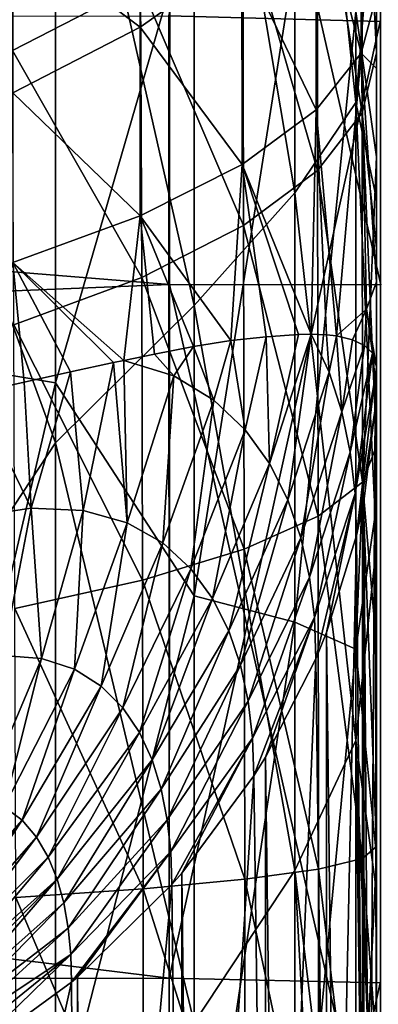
# Model space of a CAD drawing. Header units: metres. Extents: x -22 to 72, y -222 to 22.
# Tile 368 of 410: x 68.602 to 69.304, y 0.529 to 2.452. Entities that reach past the tile are written whole.
import ezdxf

# ---------------------------------------------------------------- set-up
doc = ezdxf.new("R2010")
doc.units = ezdxf.units.M
doc.layers.add('solid_509499_SW0002_01', color=7, linetype='CONTINUOUS')

msp = doc.modelspace()

# ---------------------------------------------------------------- linework, layer by layer
at = {"layer": 'solid_509499_SW0002_01'}
for points in [[(69.300003, 4.880727, 77.872711), (69.300003, 2.101833, 81.771629), (69.300003, 2.773616, 81.652199)], [(69.300003, 4.880727, 77.872711), (69.300003, 4.49246, 78.261909), (69.300003, 2.101833, 81.771629)], [(69.300003, 4.49246, 78.261909), (69.300003, 4.457908, 78.292641), (69.300003, 2.101833, 81.771629)], [(69.300003, 4.457908, 78.292641), (69.300003, 4.04471, 78.619629), (69.300003, 2.101833, 81.771629)], [(69.307686, 2.448235, 47.172089), (68.893753, 2.459052, 47.14447), (69.307755, 4.305777, 47.475555)], [(69.300003, 4.04471, 78.619629), (69.300003, 3.986179, 78.6605), (69.300003, 2.101833, 81.771629)], [(69.300003, 3.986179, 78.6605), (69.300003, 3.559056, 78.923721), (69.300003, 2.101833, 81.771629)], [(53.5, 3.181653, 88.757576), (68.895454, 1.934876, 88.910675), (68.896446, 3.739455, 88.664375)], [(69.308701, 1.93398, 88.882034), (68.896446, 3.739455, 88.664375), (68.895454, 1.934876, 88.910675)], [(69.308731, 3.736626, 88.635963), (68.896446, 3.739455, 88.664375), (69.308701, 1.93398, 88.882034)], [(69.300003, 3.559056, 78.923721), (69.300003, 3.472872, 78.969933), (69.300003, 2.101833, 81.771629)], [(69.140579, 3.420376, 82.79335), (69.260025, 3.519019, 82.130501), (69.260025, 2.289995, 82.380905)], [(69.260025, 2.289995, 82.380905), (69.260025, 3.519019, 82.130501), (69.300003, 2.773616, 81.652199)], [(69.300003, 2.387218, 55.869972), (69.300003, 3.526942, 54.751724), (69.300003, 2.858938, 54.591694)], [(69.300003, 2.387218, 55.869972), (69.300003, 2.762729, 55.987549), (69.300003, 3.526942, 54.751724)], [(69.300003, 3.472872, 78.969933), (69.300003, 1.426265, 81.857895), (69.300003, 2.101833, 81.771629)], [(69.300003, 3.472872, 78.969933), (69.300003, 3.041677, 79.170227), (69.300003, 1.426265, 81.857895)], [(68.943581, 3.280163, 83.440491), (69.140579, 3.420376, 82.79335), (69.140579, 2.113562, 83.035789)], [(69.140579, 2.113562, 83.035789), (69.140579, 3.420376, 82.79335), (69.260025, 2.289995, 82.380905)], [(68.67218, 3.199211, 52.184917), (68.330727, 3.304867, 51.662617), (68.330727, 1.800023, 51.429176)], [(68.67218, 3.091949, 84.061913), (68.943581, 3.280163, 83.440491), (68.943581, 1.893931, 83.671028)], [(68.943581, 1.893931, 83.671028), (68.943581, 3.280163, 83.440491), (69.140579, 2.113562, 83.035789)], [(68.67218, 1.742477, 51.958942), (68.67218, 3.199211, 52.184917), (68.330727, 1.800023, 51.429176)], [(68.943581, 2.678166, 52.668484), (68.67218, 3.199211, 52.184917), (68.67218, 1.742477, 51.958942)], [(53.5, 3.181653, 88.757576), (53.5, 1.308149, 88.959213), (68.895454, 1.934876, 88.910675)], [(68.330727, 2.56123, 84.694359), (68.67218, 3.091949, 84.061913), (68.67218, 1.625221, 84.275864)], [(68.67218, 1.625221, 84.275864), (68.67218, 3.091949, 84.061913), (68.943581, 1.893931, 83.671028)], [(69.300003, 3.041677, 79.170227), (69.300003, 2.926379, 79.215614), (69.300003, 1.426265, 81.857895)], [(69.183899, 2.811276, 56.888252), (69.271576, 2.967539, 56.504292), (69.272118, 2.269904, 56.260822)], [(69.271576, 2.967539, 56.504292), (69.300003, 2.762729, 55.987549), (69.300003, 2.387218, 55.869972)], [(69.272118, 2.269904, 56.260822), (69.271576, 2.967539, 56.504292), (69.300003, 2.387218, 55.869972)], [(69.300003, 2.926379, 79.215614), (69.300003, 0.749063, 81.910942), (69.300003, 1.426265, 81.857895)], [(69.300003, 2.926379, 79.215614), (69.300003, 2.499453, 79.355995), (69.300003, 0.749063, 81.910942)], [(68.588364, 2.391567, 57.919533), (68.585213, 2.902643, 58.165874), (68.838844, 2.520389, 57.603001)], [(69.270355, 2.882967, 78.780991), (69.182129, 2.727279, 78.399391), (69.270424, 2.386543, 78.951225)], [(69.270355, 2.882967, 78.780991), (69.270424, 2.386543, 78.951225), (69.300003, 2.499453, 79.355995)], [(69.260025, 2.467721, 53.873211), (69.300003, 2.183762, 54.465328), (69.300003, 2.858938, 54.591694)], [(69.300003, 2.005611, 55.77367), (69.300003, 2.858938, 54.591694), (69.300003, 2.183762, 54.465328)], [(69.300003, 2.005611, 55.77367), (69.300003, 2.387218, 55.869972), (69.300003, 2.858938, 54.591694)], [(69.038689, 2.661228, 57.256939), (69.183899, 2.811276, 56.888252), (69.18499, 2.157579, 56.659977)], [(69.18499, 2.157579, 56.659977), (69.183899, 2.811276, 56.888252), (69.272118, 2.269904, 56.260822)], [(68.837471, 2.788864, 77.520859), (68.588013, 2.625256, 77.222832), (68.837875, 2.437475, 77.689064)], [(68.837471, 2.788864, 77.520859), (68.837875, 2.437475, 77.689064), (69.03701, 2.577798, 78.033005)], [(69.260025, 2.289995, 82.380905), (69.300003, 2.773616, 81.652199), (69.300003, 2.101833, 81.771629)], [(69.182129, 2.727279, 78.399391), (69.03701, 2.577798, 78.033005), (69.182251, 2.275577, 78.554413)], [(69.182129, 2.727279, 78.399391), (69.182251, 2.275577, 78.554413), (69.270424, 2.386543, 78.951225)], [(68.943581, 1.326802, 52.492985), (68.943581, 2.678166, 52.668484), (68.67218, 1.742477, 51.958942)], [(69.140579, 2.57467, 53.260963), (68.943581, 2.678166, 52.668484), (68.943581, 1.326802, 52.492985)], [(68.838844, 2.520389, 57.603001), (69.038689, 2.661228, 57.256939), (69.040314, 2.049699, 57.043331)], [(69.040314, 2.049699, 57.043331), (69.038689, 2.661228, 57.256939), (69.18499, 2.157579, 56.659977)], [(68.588013, 2.625256, 77.222832), (68.588646, 2.309079, 77.374359), (68.837875, 2.437475, 77.689064)], [(69.03701, 2.577798, 78.033005), (68.837875, 2.437475, 77.689064), (69.037209, 2.169032, 78.173416)], [(69.03701, 2.577798, 78.033005), (69.037209, 2.169032, 78.173416), (69.182251, 2.275577, 78.554413)], [(68.330727, 1.107767, 84.853317), (68.330727, 2.56123, 84.694359), (68.67218, 1.625221, 84.275864)], [(69.140579, 1.275528, 53.092243), (69.140579, 2.57467, 53.260963), (68.943581, 1.326802, 52.492985)], [(69.260025, 2.467721, 53.873211), (69.140579, 2.57467, 53.260963), (69.140579, 1.275528, 53.092243)], [(68.588364, 2.391567, 57.919533), (68.838844, 2.520389, 57.603001), (68.840973, 1.948417, 57.40324)], [(68.840973, 1.948417, 57.40324), (68.838844, 2.520389, 57.603001), (69.040314, 2.049699, 57.043331)], [(69.270424, 2.386543, 78.951225), (69.300003, 2.356414, 79.393707), (69.300003, 2.499453, 79.355995)], [(69.300003, 2.499453, 79.355995), (69.300003, 2.356414, 79.393707), (69.300003, 0.749063, 81.910942)], [(69.260025, 1.222544, 53.711498), (69.260025, 2.467721, 53.873211), (69.140579, 1.275528, 53.092243)], [(69.260025, 1.222544, 53.711498), (69.300003, 2.183762, 54.465328), (69.260025, 2.467721, 53.873211)], [(53.5, 2.455286, 47.144028), (68.893753, 2.459052, 47.14447), (68.894379, 0.579767, 47.008003)], [(53.5, 0.575886, 47.007896), (53.5, 2.455286, 47.144028), (68.894379, 0.579767, 47.008003)], [(69.307686, 2.448235, 47.172089), (68.894379, 0.579767, 47.008003), (68.893753, 2.459052, 47.14447)], [(69.307625, 0.571121, 47.036377), (68.894379, 0.579767, 47.008003), (69.307686, 2.448235, 47.172089)], [(68.837875, 2.437475, 77.689064), (68.588646, 2.309079, 77.374359), (68.838181, 2.069011, 77.81575)], [(68.837875, 2.437475, 77.689064), (68.838181, 2.069011, 77.81575), (69.037209, 2.169032, 78.173416)], [(68.59095, 1.855753, 57.732529), (68.588364, 2.391567, 57.919533), (68.840973, 1.948417, 57.40324)], [(69.222244, 1.834398, 78.808105), (69.270424, 2.386543, 78.951225), (69.182251, 2.275577, 78.554413)], [(69.222244, 1.834398, 78.808105), (69.280495, 1.886287, 79.141266), (69.270424, 2.386543, 78.951225)], [(69.270424, 2.386543, 78.951225), (69.300003, 1.939533, 79.478409), (69.300003, 2.356414, 79.393707)], [(69.280495, 1.886287, 79.141266), (69.300003, 1.939533, 79.478409), (69.270424, 2.386543, 78.951225)], [(69.272118, 2.269904, 56.260822), (69.300003, 2.387218, 55.869972), (69.300003, 2.005611, 55.77367)], [(69.300003, 2.356414, 79.393707), (69.300003, 1.939533, 79.478409), (69.300003, 0.749063, 81.910942)], [(68.588646, 2.309079, 77.374359), (68.589073, 1.977487, 77.488464), (68.838181, 2.069011, 77.81575)], [(69.140579, 2.113562, 83.035789), (69.260025, 2.289995, 82.380905), (69.260025, 1.043982, 82.52462)], [(69.260025, 2.289995, 82.380905), (69.300003, 2.101833, 81.771629), (69.300003, 1.426265, 81.857895)], [(69.260025, 1.043982, 82.52462), (69.260025, 2.289995, 82.380905), (69.300003, 1.426265, 81.857895)], [(69.172554, 1.837347, 78.618591), (69.182251, 2.275577, 78.554413), (69.037209, 2.169032, 78.173416)], [(69.172554, 1.837347, 78.618591), (69.202698, 1.83664, 78.72747), (69.182251, 2.275577, 78.554413)], [(69.202698, 1.83664, 78.72747), (69.222244, 1.834398, 78.808105), (69.182251, 2.275577, 78.554413)], [(69.18499, 2.157579, 56.659977), (69.272118, 2.269904, 56.260822), (69.27253, 1.548874, 56.09774)], [(69.272118, 2.269904, 56.260822), (69.300003, 2.005611, 55.77367), (69.300003, 1.619307, 55.699009)], [(69.27253, 1.548874, 56.09774), (69.272118, 2.269904, 56.260822), (69.300003, 1.619307, 55.699009)], [(69.260025, 1.222544, 53.711498), (69.300003, 1.503249, 54.372952), (69.300003, 2.183762, 54.465328)], [(69.300003, 1.229522, 55.646172), (69.300003, 2.183762, 54.465328), (69.300003, 1.503249, 54.372952)], [(69.300003, 1.619307, 55.699009), (69.300003, 2.005611, 55.77367), (69.300003, 2.183762, 54.465328)], [(69.300003, 1.229522, 55.646172), (69.300003, 1.619307, 55.699009), (69.300003, 2.183762, 54.465328)], [(69.015297, 1.825382, 78.203911), (69.037209, 2.169032, 78.173416), (68.838181, 2.069011, 77.81575)], [(69.015297, 1.825382, 78.203911), (69.08445, 1.832701, 78.364159), (69.037209, 2.169032, 78.173416)], [(69.147949, 1.8368, 78.539719), (69.172554, 1.837347, 78.618591), (69.037209, 2.169032, 78.173416)], [(69.08445, 1.832701, 78.364159), (69.147949, 1.8368, 78.539719), (69.037209, 2.169032, 78.173416)], [(69.040314, 2.049699, 57.043331), (69.18499, 2.157579, 56.659977), (69.185844, 1.48193, 56.507046)], [(69.185844, 1.48193, 56.507046), (69.18499, 2.157579, 56.659977), (69.27253, 1.548874, 56.09774)], [(68.943581, 1.893931, 83.671028), (69.140579, 2.113562, 83.035789), (69.140579, 0.790553, 83.163017)], [(69.140579, 0.790553, 83.163017), (69.140579, 2.113562, 83.035789), (69.260025, 1.043982, 82.52462)], [(68.806084, 1.786329, 77.831207), (68.838181, 2.069011, 77.81575), (68.589073, 1.977487, 77.488464)], [(68.806084, 1.786329, 77.831207), (68.865997, 1.798889, 77.925392), (68.838181, 2.069011, 77.81575)], [(68.942307, 1.813676, 78.058563), (69.015297, 1.825382, 78.203911), (68.838181, 2.069011, 77.81575)], [(68.865997, 1.798889, 77.925392), (68.942307, 1.813676, 78.058563), (68.838181, 2.069011, 77.81575)], [(68.840973, 1.948417, 57.40324), (69.040314, 2.049699, 57.043331), (69.041588, 1.417624, 56.900219)], [(69.041588, 1.417624, 56.900219), (69.040314, 2.049699, 57.043331), (69.185844, 1.48193, 56.507046)], [(68.51506, 1.722723, 77.462425), (68.611, 1.744175, 77.570641), (68.589073, 1.977487, 77.488464)], [(68.786079, 1.782095, 77.801468), (68.806084, 1.786329, 77.831207), (68.589073, 1.977487, 77.488464)], [(68.70153, 1.763978, 77.683914), (68.786079, 1.782095, 77.801468), (68.589073, 1.977487, 77.488464)], [(68.611, 1.744175, 77.570641), (68.70153, 1.763978, 77.683914), (68.589073, 1.977487, 77.488464)], [(68.59095, 1.855753, 57.732529), (68.840973, 1.948417, 57.40324), (68.842651, 1.35724, 57.269413)], [(68.842651, 1.35724, 57.269413), (68.840973, 1.948417, 57.40324), (69.041588, 1.417624, 56.900219)], [(53.5, 1.308149, 88.959213), (68.894646, 0.115882, 88.99968), (68.895454, 1.934876, 88.910675)], [(69.308701, 0.11676, 88.970963), (68.895454, 1.934876, 88.910675), (68.894646, 0.115882, 88.99968)], [(69.308701, 1.93398, 88.882034), (68.895454, 1.934876, 88.910675), (69.308701, 0.11676, 88.970963)], [(69.280495, 1.886287, 79.141266), (69.300003, 1.773077, 79.502052), (69.300003, 1.939533, 79.478409)], [(69.300003, 1.939533, 79.478409), (69.300003, 1.773077, 79.502052), (69.300003, 0.749063, 81.910942)], [(68.67218, 1.625221, 84.275864), (68.943581, 1.893931, 83.671028), (68.943581, 0.492689, 83.777374)], [(68.943581, 0.492689, 83.777374), (68.943581, 1.893931, 83.671028), (69.140579, 0.790553, 83.163017)], [(69.253548, 1.826558, 78.963913), (69.280495, 1.886287, 79.141266), (69.222244, 1.834398, 78.808105)], [(69.276787, 1.815523, 79.120697), (69.280495, 1.886287, 79.141266), (69.253548, 1.826558, 78.963913)], [(69.276787, 1.815523, 79.120697), (69.29261, 1.800348, 79.286644), (69.280495, 1.886287, 79.141266)], [(69.294472, 1.797225, 79.315659), (69.300003, 1.773077, 79.502052), (69.280495, 1.886287, 79.141266)], [(69.29261, 1.800348, 79.286644), (69.294472, 1.797225, 79.315659), (69.280495, 1.886287, 79.141266)], [(68.592987, 1.301982, 57.607265), (68.59095, 1.855753, 57.732529), (68.842651, 1.35724, 57.269413)], [(69.04351, 1.65065, 78.316917), (69.08445, 1.832701, 78.364159), (69.015297, 1.825382, 78.203911)], [(69.091156, 1.585086, 78.464119), (69.08445, 1.832701, 78.364159), (69.04351, 1.65065, 78.316917)], [(69.091156, 1.585086, 78.464119), (69.147949, 1.8368, 78.539719), (69.08445, 1.832701, 78.364159)], [(69.091156, 1.585086, 78.464119), (69.172554, 1.837347, 78.618591), (69.147949, 1.8368, 78.539719)], [(69.126701, 1.514297, 78.603729), (69.172554, 1.837347, 78.618591), (69.091156, 1.585086, 78.464119)], [(69.207474, 1.763465, 78.762436), (69.172554, 1.837347, 78.618591), (69.126701, 1.514297, 78.603729)], [(69.207474, 1.763465, 78.762436), (69.202698, 1.83664, 78.72747), (69.172554, 1.837347, 78.618591)], [(69.207474, 1.763465, 78.762436), (69.222244, 1.834398, 78.808105), (69.202698, 1.83664, 78.72747)], [(69.232315, 1.686224, 78.898254), (69.222244, 1.834398, 78.808105), (69.207474, 1.763465, 78.762436)], [(69.232315, 1.686224, 78.898254), (69.253548, 1.826558, 78.963913), (69.222244, 1.834398, 78.808105)], [(68.903534, 1.756155, 77.999054), (68.942307, 1.813676, 78.058563), (68.865997, 1.798889, 77.925392)], [(68.981766, 1.709016, 78.161453), (68.942307, 1.813676, 78.058563), (68.903534, 1.756155, 77.999054)], [(68.981766, 1.709016, 78.161453), (69.015297, 1.825382, 78.203911), (68.942307, 1.813676, 78.058563)], [(69.04351, 1.65065, 78.316917), (69.015297, 1.825382, 78.203911), (68.981766, 1.709016, 78.161453)], [(69.232315, 1.686224, 78.898254), (69.276787, 1.815523, 79.120697), (69.253548, 1.826558, 78.963913)], [(69.249016, 1.60704, 79.028069), (69.276787, 1.815523, 79.120697), (69.232315, 1.686224, 78.898254)], [(69.249016, 1.60704, 79.028069), (69.29261, 1.800348, 79.286644), (69.276787, 1.815523, 79.120697)], [(68.67218, 1.742477, 51.958942), (68.330727, 1.800023, 51.429176), (68.330727, 0.280156, 51.334053)], [(68.903534, 1.756155, 77.999054), (68.865997, 1.798889, 77.925392), (68.806084, 1.786329, 77.831207)], [(69.258415, 1.526363, 79.152473), (69.29261, 1.800348, 79.286644), (69.249016, 1.60704, 79.028069)], [(69.296455, 1.746447, 79.366814), (69.29261, 1.800348, 79.286644), (69.258415, 1.526363, 79.152473)], [(69.296455, 1.746447, 79.366814), (69.294472, 1.797225, 79.315659), (69.29261, 1.800348, 79.286644)], [(69.296455, 1.746447, 79.366814), (69.300003, 1.773077, 79.502052), (69.294472, 1.797225, 79.315659)], [(68.726761, 1.493045, 77.805977), (68.786079, 1.782095, 77.801468), (68.70153, 1.763978, 77.683914)], [(68.812668, 1.469198, 77.950775), (68.786079, 1.782095, 77.801468), (68.726761, 1.493045, 77.805977)], [(68.812668, 1.469198, 77.950775), (68.806084, 1.786329, 77.831207), (68.786079, 1.782095, 77.801468)], [(68.903534, 1.756155, 77.999054), (68.806084, 1.786329, 77.831207), (68.812668, 1.469198, 77.950775)], [(69.296455, 1.746447, 79.366814), (69.297676, 1.692196, 79.445404), (69.300003, 1.773077, 79.502052)], [(69.297676, 1.692196, 79.445404), (69.300003, 0.924791, 80.713463), (69.300003, 1.773077, 79.502052)], [(69.300003, 1.773077, 79.502052), (69.300003, 0.924791, 80.713463), (69.300003, 0.749063, 81.910942)], [(68.624962, 1.497868, 77.662529), (68.70153, 1.763978, 77.683914), (68.611, 1.744175, 77.570641)], [(68.726761, 1.493045, 77.805977), (68.70153, 1.763978, 77.683914), (68.624962, 1.497868, 77.662529)], [(68.903534, 1.756155, 77.999054), (68.812668, 1.469198, 77.950775), (68.882103, 1.429905, 78.092834)], [(68.981766, 1.709016, 78.161453), (68.903534, 1.756155, 77.999054), (68.882103, 1.429905, 78.092834)], [(69.207474, 1.763465, 78.762436), (69.126701, 1.514297, 78.603729), (69.152138, 1.439828, 78.73674)], [(69.232315, 1.686224, 78.898254), (69.207474, 1.763465, 78.762436), (69.152138, 1.439828, 78.73674)], [(68.67218, 0.271199, 51.866859), (68.67218, 1.742477, 51.958942), (68.330727, 0.280156, 51.334053)], [(68.624962, 1.497868, 77.662529), (68.611, 1.744175, 77.570641), (68.51506, 1.722723, 77.462425)], [(68.943581, 1.326802, 52.492985), (68.67218, 1.742477, 51.958942), (68.67218, 0.271199, 51.866859)], [(69.296455, 1.746447, 79.366814), (69.258415, 1.526363, 79.152473), (69.261368, 1.444601, 79.272049)], [(69.296455, 1.746447, 79.366814), (69.261368, 1.444601, 79.272049), (69.297676, 1.692196, 79.445404)], [(68.624962, 1.497868, 77.662529), (68.51506, 1.722723, 77.462425), (68.511009, 1.481066, 77.527603)], [(68.981766, 1.709016, 78.161453), (68.882103, 1.429905, 78.092834), (68.937027, 1.379388, 78.230339)], [(69.04351, 1.65065, 78.316917), (68.981766, 1.709016, 78.161453), (68.937027, 1.379388, 78.230339)], [(69.297676, 1.692196, 79.445404), (69.261368, 1.444601, 79.272049), (69.275505, 1.51109, 79.318596)], [(69.297676, 1.692196, 79.445404), (69.275505, 1.51109, 79.318596), (69.286629, -0.121495, 81.795197)], [(69.297676, 1.692196, 79.445404), (69.286629, -0.121495, 81.795197), (69.300003, 0.072328, 81.930916)], [(69.297676, 1.692196, 79.445404), (69.300003, 0.072328, 81.930916), (69.300003, 0.924791, 80.713463)], [(69.232315, 1.686224, 78.898254), (69.152138, 1.439828, 78.73674), (69.169167, 1.362898, 78.863991)], [(69.249016, 1.60704, 79.028069), (69.232315, 1.686224, 78.898254), (69.169167, 1.362898, 78.863991)], [(69.04351, 1.65065, 78.316917), (68.937027, 1.379388, 78.230339), (68.979485, 1.321466, 78.361771)], [(69.091156, 1.585086, 78.464119), (69.04351, 1.65065, 78.316917), (68.979485, 1.321466, 78.361771)], [(68.330727, 1.107767, 84.853317), (68.67218, 1.625221, 84.275864), (68.67218, 0.145148, 84.356163)], [(68.67218, 0.145148, 84.356163), (68.67218, 1.625221, 84.275864), (68.943581, 0.492689, 83.777374)], [(69.27253, 1.548874, 56.09774), (69.300003, 1.619307, 55.699009), (69.300003, 1.229522, 55.646172)], [(69.249016, 1.60704, 79.028069), (69.169167, 1.362898, 78.863991), (69.178726, 1.284094, 78.986069)], [(69.258415, 1.526363, 79.152473), (69.249016, 1.60704, 79.028069), (69.178726, 1.284094, 78.986069)], [(69.091156, 1.585086, 78.464119), (68.979485, 1.321466, 78.361771), (69.01123, 1.258182, 78.48732)], [(69.126701, 1.514297, 78.603729), (69.091156, 1.585086, 78.464119), (69.01123, 1.258182, 78.48732)], [(69.185844, 1.48193, 56.507046), (69.27253, 1.548874, 56.09774), (69.272858, 0.813659, 56.0172)], [(69.27253, 1.548874, 56.09774), (69.300003, 1.229522, 55.646172), (69.300003, 0.837394, 55.615288)], [(69.272858, 0.813659, 56.0172), (69.27253, 1.548874, 56.09774), (69.300003, 0.837394, 55.615288)], [(69.258415, 1.526363, 79.152473), (69.178726, 1.284094, 78.986069), (69.181732, 1.203894, 79.103516)], [(69.258415, 1.526363, 79.152473), (69.181732, 1.203894, 79.103516), (69.202576, 1.255175, 79.13942)], [(69.258415, 1.526363, 79.152473), (69.202576, 1.255175, 79.13942), (69.261368, 1.444601, 79.272049)], [(69.126701, 1.514297, 78.603729), (69.01123, 1.258182, 78.48732), (69.033958, 1.190959, 78.607719)], [(69.152138, 1.439828, 78.73674), (69.126701, 1.514297, 78.603729), (69.033958, 1.190959, 78.607719)], [(69.260025, 1.222544, 53.711498), (69.300003, 0.819228, 54.314789), (69.300003, 1.503249, 54.372952)], [(69.275505, 1.51109, 79.318596), (69.261368, 1.444601, 79.272049), (69.275505, -0.189658, 81.747467)], [(69.275505, 1.51109, 79.318596), (69.275505, -0.189658, 81.747467), (69.286629, -0.121495, 81.795197)], [(69.300003, 0.444065, 55.606506), (69.300003, 1.503249, 54.372952), (69.300003, 0.819228, 54.314789)], [(69.300003, 0.837394, 55.615288), (69.300003, 1.229522, 55.646172), (69.300003, 1.503249, 54.372952)], [(69.300003, 0.444065, 55.606506), (69.300003, 0.837394, 55.615288), (69.300003, 1.503249, 54.372952)], [(68.624962, 1.497868, 77.662529), (68.511009, 1.481066, 77.527603), (68.569244, 1.210172, 77.744415)], [(68.624962, 1.497868, 77.662529), (68.569244, 1.210172, 77.744415), (68.645111, 1.204098, 77.855675)], [(68.726761, 1.493045, 77.805977), (68.624962, 1.497868, 77.662529), (68.645111, 1.204098, 77.855675)], [(68.726761, 1.493045, 77.805977), (68.645111, 1.204098, 77.855675), (68.70948, 1.183276, 77.969292)], [(68.812668, 1.469198, 77.950775), (68.726761, 1.493045, 77.805977), (68.70948, 1.183276, 77.969292)], [(69.041588, 1.417624, 56.900219), (69.185844, 1.48193, 56.507046), (69.186485, 0.792965, 56.431496)], [(69.186485, 0.792965, 56.431496), (69.185844, 1.48193, 56.507046), (69.272858, 0.813659, 56.0172)], [(68.812668, 1.469198, 77.950775), (68.70948, 1.183276, 77.969292), (68.761955, 1.150282, 78.082298)], [(68.882103, 1.429905, 78.092834), (68.812668, 1.469198, 77.950775), (68.761955, 1.150282, 78.082298)], [(69.261368, 1.444601, 79.272049), (69.202576, 1.255175, 79.13942), (69.221741, -0.392901, 81.605156)], [(69.261368, 1.444601, 79.272049), (69.221741, -0.392901, 81.605156), (69.275505, -0.189658, 81.747467)], [(68.882103, 1.429905, 78.092834), (68.761955, 1.150282, 78.082298), (68.803841, 1.108149, 78.193245)], [(68.937027, 1.379388, 78.230339), (68.882103, 1.429905, 78.092834), (68.803841, 1.108149, 78.193245)], [(69.152138, 1.439828, 78.73674), (69.033958, 1.190959, 78.607719), (69.049171, 1.120991, 78.723587)], [(69.169167, 1.362898, 78.863991), (69.152138, 1.439828, 78.73674), (69.049171, 1.120991, 78.723587)], [(69.260025, 1.043982, 82.52462), (69.300003, 1.426265, 81.857895), (69.300003, 0.749063, 81.910942)], [(68.842651, 1.35724, 57.269413), (69.041588, 1.417624, 56.900219), (69.042534, 0.773085, 56.829506)], [(69.042534, 0.773085, 56.829506), (69.041588, 1.417624, 56.900219), (69.186485, 0.792965, 56.431496)], [(68.937027, 1.379388, 78.230339), (68.803841, 1.108149, 78.193245), (68.836525, 1.059633, 78.300919)], [(68.979485, 1.321466, 78.361771), (68.937027, 1.379388, 78.230339), (68.836525, 1.059633, 78.300919)], [(68.592987, 1.301982, 57.607265), (68.842651, 1.35724, 57.269413), (68.84388, 0.754414, 57.203293)], [(68.84388, 0.754414, 57.203293), (68.842651, 1.35724, 57.269413), (69.042534, 0.773085, 56.829506)], [(69.169167, 1.362898, 78.863991), (69.049171, 1.120991, 78.723587), (69.057747, 1.048892, 78.83535)], [(69.178726, 1.284094, 78.986069), (69.169167, 1.362898, 78.863991), (69.057747, 1.048892, 78.83535)], [(68.943581, -0.034735, 52.436367), (68.943581, 1.326802, 52.492985), (68.67218, 0.271199, 51.866859)], [(69.140579, 1.275528, 53.092243), (68.943581, 1.326802, 52.492985), (68.943581, -0.034735, 52.436367)], [(53.5, 1.308149, 88.959213), (53.5, -0.575886, 88.992104), (68.894646, 0.115882, 88.99968)], [(68.979485, 1.321466, 78.361771), (68.836525, 1.059633, 78.300919), (68.861198, 1.006269, 78.405266)], [(69.01123, 1.258182, 78.48732), (68.979485, 1.321466, 78.361771), (68.861198, 1.006269, 78.405266)], [(68.594475, 0.737326, 57.545399), (68.592987, 1.301982, 57.607265), (68.84388, 0.754414, 57.203293)], [(69.140579, -0.033393, 53.037815), (69.140579, 1.275528, 53.092243), (68.943581, -0.034735, 52.436367)], [(69.178726, 1.284094, 78.986069), (69.057747, 1.048892, 78.83535), (69.06044, 0.975152, 78.943359)], [(69.178726, 1.284094, 78.986069), (69.06044, 0.975152, 78.943359), (69.082909, 1.011343, 78.968697)], [(69.178726, 1.284094, 78.986069), (69.082909, 1.011343, 78.968697), (69.181732, 1.203894, 79.103516)], [(69.260025, 1.222544, 53.711498), (69.140579, 1.275528, 53.092243), (69.140579, -0.033393, 53.037815)], [(69.01123, 1.258182, 78.48732), (68.861198, 1.006269, 78.405266), (68.879036, 0.949168, 78.506622)], [(69.033958, 1.190959, 78.607719), (69.01123, 1.258182, 78.48732), (68.879036, 0.949168, 78.506622)], [(69.202576, 1.255175, 79.13942), (69.181732, 1.203894, 79.103516), (69.202568, -0.445561, 81.568283)], [(69.202576, 1.255175, 79.13942), (69.202568, -0.445561, 81.568283), (69.221741, -0.392901, 81.605156)], [(69.260025, -0.032006, 53.659328), (69.260025, 1.222544, 53.711498), (69.140579, -0.033393, 53.037815)], [(69.260025, -0.032006, 53.659328), (69.300003, 0.819228, 54.314789), (69.260025, 1.222544, 53.711498)], [(68.645111, 1.204098, 77.855675), (68.569244, 1.210172, 77.744415), (68.529755, 0.932006, 77.92836)], [(68.645111, 1.204098, 77.855675), (68.529755, 0.932006, 77.92836), (68.57196, 0.914554, 78.009552)], [(68.70948, 1.183276, 77.969292), (68.645111, 1.204098, 77.855675), (68.57196, 0.914554, 78.009552)], [(69.181732, 1.203894, 79.103516), (69.082909, 1.011343, 78.968697), (69.104599, -0.652284, 81.423538)], [(69.181732, 1.203894, 79.103516), (69.104599, -0.652284, 81.423538), (69.202568, -0.445561, 81.568283)], [(68.70948, 1.183276, 77.969292), (68.57196, 0.914554, 78.009552), (68.606987, 0.88832, 78.092339)], [(68.761955, 1.150282, 78.082298), (68.70948, 1.183276, 77.969292), (68.606987, 0.88832, 78.092339)], [(69.033958, 1.190959, 78.607719), (68.879036, 0.949168, 78.506622), (68.891068, 0.889276, 78.60527)], [(69.049171, 1.120991, 78.723587), (69.033958, 1.190959, 78.607719), (68.891068, 0.889276, 78.60527)], [(68.761955, 1.150282, 78.082298), (68.606987, 0.88832, 78.092339), (68.63549, 0.855097, 78.175659)], [(68.803841, 1.108149, 78.193245), (68.761955, 1.150282, 78.082298), (68.63549, 0.855097, 78.175659)], [(69.049171, 1.120991, 78.723587), (68.891068, 0.889276, 78.60527), (68.897896, 0.827131, 78.701332)], [(69.057747, 1.048892, 78.83535), (69.049171, 1.120991, 78.723587), (68.897896, 0.827131, 78.701332)], [(68.330727, -0.353997, 84.885979), (68.330727, 1.107767, 84.853317), (68.67218, 0.145148, 84.356163)], [(68.803841, 1.108149, 78.193245), (68.63549, 0.855097, 78.175659), (68.658165, 0.816532, 78.258606)], [(68.836525, 1.059633, 78.300919), (68.803841, 1.108149, 78.193245), (68.658165, 0.816532, 78.258606)], [(68.836525, 1.059633, 78.300919), (68.658165, 0.816532, 78.258606), (68.675629, 0.773631, 78.340889)], [(68.861198, 1.006269, 78.405266), (68.836525, 1.059633, 78.300919), (68.675629, 0.773631, 78.340889)], [(69.057747, 1.048892, 78.83535), (68.897896, 0.827131, 78.701332), (68.900055, 0.763181, 78.794937)], [(69.057747, 1.048892, 78.83535), (68.900055, 0.763181, 78.794937), (68.919304, 0.78529, 78.810417)], [(69.057747, 1.048892, 78.83535), (68.919304, 0.78529, 78.810417), (69.06044, 0.975152, 78.943359)], [(69.140579, 0.790553, 83.163017), (69.260025, 1.043982, 82.52462), (69.259933, -0.208717, 82.561295)], [(69.275764, -0.142092, 82.422112), (69.259933, -0.208717, 82.561295), (69.260025, 1.043982, 82.52462)], [(69.260025, 1.043982, 82.52462), (69.300003, 0.749063, 81.910942), (69.300003, 0.072328, 81.930916)], [(69.281212, -0.114941, 82.363701), (69.260025, 1.043982, 82.52462), (69.300003, 0.072328, 81.930916)], [(69.281212, -0.114941, 82.363701), (69.275764, -0.142092, 82.422112), (69.260025, 1.043982, 82.52462)], [(68.861198, 1.006269, 78.405266), (68.675629, 0.773631, 78.340889), (68.688477, 0.727179, 78.422424)], [(68.879036, 0.949168, 78.506622), (68.861198, 1.006269, 78.405266), (68.688477, 0.727179, 78.422424)], [(69.082909, 1.011343, 78.968697), (69.06044, 0.975152, 78.943359), (69.082909, -0.689382, 81.39756)], [(69.082909, 1.011343, 78.968697), (69.082909, -0.689382, 81.39756), (69.104599, -0.652284, 81.423538)], [(69.06044, 0.975152, 78.943359), (68.919304, 0.78529, 78.810417), (68.938232, -0.892936, 81.255028)], [(69.06044, 0.975152, 78.943359), (68.938232, -0.892936, 81.255028), (69.082909, -0.689382, 81.39756)], [(68.879036, 0.949168, 78.506622), (68.688477, 0.727179, 78.422424), (68.697258, 0.677866, 78.503113)], [(68.891068, 0.889276, 78.60527), (68.879036, 0.949168, 78.506622), (68.697258, 0.677866, 78.503113)], [(69.300003, 0.924791, 80.713463), (69.300003, 0.072328, 81.930916), (69.300003, 0.749063, 81.910942)], [(68.606987, 0.88832, 78.092339), (68.57196, 0.914554, 78.009552), (68.409233, 0.663127, 78.087517)], [(68.606987, 0.88832, 78.092339), (68.409233, 0.663127, 78.087517), (68.422333, 0.647506, 78.128258)], [(68.606987, 0.88832, 78.092339), (68.422333, 0.647506, 78.128258), (68.43454, 0.628017, 78.17308)], [(68.63549, 0.855097, 78.175659), (68.606987, 0.88832, 78.092339), (68.43454, 0.628017, 78.17308)], [(68.891068, 0.889276, 78.60527), (68.697258, 0.677866, 78.503113), (68.702316, 0.626149, 78.582817)], [(68.897896, 0.827131, 78.701332), (68.891068, 0.889276, 78.60527), (68.702316, 0.626149, 78.582817)], [(68.63549, 0.855097, 78.175659), (68.43454, 0.628017, 78.17308), (68.445686, 0.604357, 78.222229)], [(68.658165, 0.816532, 78.258606), (68.63549, 0.855097, 78.175659), (68.445686, 0.604357, 78.222229)], [(68.897896, 0.827131, 78.701332), (68.702316, 0.626149, 78.582817), (68.703934, 0.572433, 78.661385)], [(68.897896, 0.827131, 78.701332), (68.703934, 0.572433, 78.661385), (68.715569, 0.582288, 78.668282)], [(68.897896, 0.827131, 78.701332), (68.715569, 0.582288, 78.668282), (68.900055, 0.763181, 78.794937)], [(69.272858, 0.813659, 56.0172), (69.300003, 0.837394, 55.615288), (69.300003, 0.444065, 55.606506)], [(68.658165, 0.816532, 78.258606), (68.445686, 0.604357, 78.222229), (68.455582, 0.576142, 78.276031)], [(68.675629, 0.773631, 78.340889), (68.658165, 0.816532, 78.258606), (68.455582, 0.576142, 78.276031)], [(69.186485, 0.792965, 56.431496), (69.272858, 0.813659, 56.0172), (69.273026, 0.073855, 56.020424)], [(69.260025, -0.032006, 53.659328), (69.300003, 0.133324, 54.290939), (69.300003, 0.819228, 54.314789)], [(69.272858, 0.813659, 56.0172), (69.300003, 0.444065, 55.606506), (69.300003, 0.050755, 55.619869)], [(69.273026, 0.073855, 56.020424), (69.272858, 0.813659, 56.0172), (69.300003, 0.050755, 55.619869)], [(69.300003, -0.341258, 55.655304), (69.300003, 0.819228, 54.314789), (69.300003, 0.133324, 54.290939)], [(69.300003, 0.050755, 55.619869), (69.300003, 0.444065, 55.606506), (69.300003, 0.819228, 54.314789)], [(69.300003, -0.341258, 55.655304), (69.300003, 0.050755, 55.619869), (69.300003, 0.819228, 54.314789)], [(68.943581, 0.492689, 83.777374), (69.140579, 0.790553, 83.163017), (69.14061, -0.537113, 83.173996)], [(69.042534, 0.773085, 56.829506), (69.186485, 0.792965, 56.431496), (69.186852, 0.099687, 56.434471)], [(69.140579, 0.790553, 83.163017), (69.259933, -0.208717, 82.561295), (69.204887, -0.381232, 82.896812)], [(69.14061, -0.537113, 83.173996), (69.140579, 0.790553, 83.163017), (69.204887, -0.381232, 82.896812)], [(69.186852, 0.099687, 56.434471), (69.186485, 0.792965, 56.431496), (69.273026, 0.073855, 56.020424)], [(68.675629, 0.773631, 78.340889), (68.455582, 0.576142, 78.276031), (68.461372, 0.554582, 78.314667)], [(68.675629, 0.773631, 78.340889), (68.461372, 0.554582, 78.314667), (68.466393, 0.530605, 78.355682)], [(68.688477, 0.727179, 78.422424), (68.675629, 0.773631, 78.340889), (68.466393, 0.530605, 78.355682)], [(68.84388, 0.754414, 57.203293), (69.042534, 0.773085, 56.829506), (69.043091, 0.124506, 56.832272)], [(68.919304, 0.78529, 78.810417), (68.900055, 0.763181, 78.794937), (68.919296, -0.915426, 81.239281)], [(68.919304, 0.78529, 78.810417), (68.919296, -0.915426, 81.239281), (68.938232, -0.892936, 81.255028)], [(69.043091, 0.124506, 56.832272), (69.042534, 0.773085, 56.829506), (69.186852, 0.099687, 56.434471)], [(68.594475, 0.737326, 57.545399), (68.84388, 0.754414, 57.203293), (68.844604, 0.147816, 57.205891)], [(68.900055, 0.763181, 78.794937), (68.715569, 0.582288, 78.668282), (68.726929, -1.108638, 81.103989)], [(68.900055, 0.763181, 78.794937), (68.726929, -1.108638, 81.103989), (68.919296, -0.915426, 81.239281)], [(68.844604, 0.147816, 57.205891), (68.84388, 0.754414, 57.203293), (69.043091, 0.124506, 56.832272)], [(68.59536, 0.169152, 57.547871), (68.594475, 0.737326, 57.545399), (68.844604, 0.147816, 57.205891)], [(68.688477, 0.727179, 78.422424), (68.466393, 0.530605, 78.355682), (68.470535, 0.504057, 78.399162)], [(68.697258, 0.677866, 78.503113), (68.688477, 0.727179, 78.422424), (68.470535, 0.504057, 78.399162)], [(68.697258, 0.677866, 78.503113), (68.470535, 0.504057, 78.399162), (68.473724, 0.474805, 78.445213)], [(68.702316, 0.626149, 78.582817), (68.697258, 0.677866, 78.503113), (68.473724, 0.474805, 78.445213)], [(68.702316, 0.626149, 78.582817), (68.473724, 0.474805, 78.445213), (68.4757, 0.442482, 78.494026)], [(68.702316, 0.626149, 78.582817), (68.4757, 0.442482, 78.494026), (68.476463, 0.407075, 78.545609)], [(68.702316, 0.626149, 78.582817), (68.476463, 0.407075, 78.545609), (68.703934, 0.572433, 78.661385)], [(53.5, 0.575886, 47.007896), (68.894379, 0.579767, 47.008003), (68.895157, -1.304365, 47.040546)], [(68.715569, 0.582288, 78.668282), (68.703934, 0.572433, 78.661385), (68.715569, -1.118419, 81.097145)], [(68.715569, 0.582288, 78.668282), (68.715569, -1.118419, 81.097145), (68.726929, -1.108638, 81.103989)], [(69.307625, 0.571121, 47.036377), (68.895157, -1.304365, 47.040546), (68.894379, 0.579767, 47.008003)], [(53.5, -1.308149, 47.040783), (53.5, 0.575886, 47.007896), (68.895157, -1.304365, 47.040546)], [(68.703934, 0.572433, 78.661385), (68.476463, 0.407075, 78.545609), (68.476471, -0.443272, 79.760033)], [(68.703934, 0.572433, 78.661385), (68.476471, -0.443272, 79.760033), (68.715569, -1.118419, 81.097145)], [(69.307579, -1.310479, 47.069469), (68.895157, -1.304365, 47.040546), (69.307625, 0.571121, 47.036377)]]:
    msp.add_3dface(points, dxfattribs=at)

doc.saveas('drawing.dxf')
